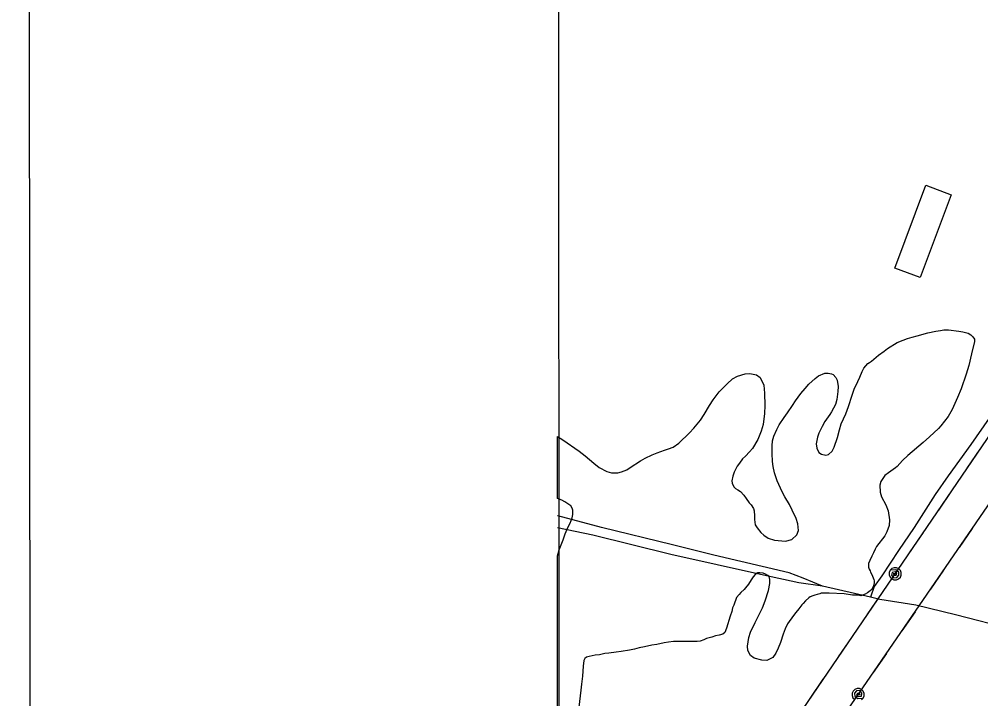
# Model space of a CAD drawing. Extents: x 3297735 to 3335592, y 670436 to 695807.
# Drawn here: x 3301069 to 3302478, y 679392 to 680387 of the extents above; entities that cross this region are included whole.
import ezdxf

# ---------------------------------------------------------------- set-up
doc = ezdxf.new("R2010")
doc.units = 0
for name, color, linetype in [('V-ANNO-SYMB', 7, 'Continuous'), ('V-BLDG-OTLN', 7, 'Continuous'), ('V-GRID-FRAM', 7, 'Continuous'), ('V-SITE-VEGE', 7, 'Continuous'), ('V-TOPO-SHOR', 7, 'Continuous'), ('V-UTIL-LINE', 7, 'Continuous')]:
    doc.layers.add(name, color=color, linetype=linetype)

msp = doc.modelspace()

# ---------------------------------------------------------------- linework, layer by layer
at = {"layer": 'V-ANNO-SYMB'}
msp.add_lwpolyline([(3301092, 671647.5), (3334175.2, 671681.1), (3334151.9, 694597.7), (3301068.7, 694564), (3301092, 671647.5)], dxfattribs=at)
at = {"layer": 'V-BLDG-OTLN'}
msp.add_lwpolyline([(3302351.7, 680023), (3302397.2, 680144.3), (3302434.3, 680130.4), (3302388.9, 680009.3)], close=True, dxfattribs=at)
at = {"layer": 'V-GRID-FRAM'}
msp.add_lwpolyline([(3301851.4, 693996.5), (3333375, 694028.6), (3333401.5, 675844.1), (3301862, 675812)], close=True, dxfattribs=at)
at = {"layer": 'V-SITE-VEGE'}
for p, q in [((3302370.4, 679919.9), (3302377, 679921.8)), ((3302377, 679921.8), (3302384.4, 679923.7)), ((3302384.4, 679923.7), (3302400.1, 679928)), ((3302400.1, 679928), (3302411.6, 679930.8)), ((3302411.6, 679930.8), (3302418.8, 679931.8)), ((3302418.8, 679931.8), (3302423.4, 679932.4)), ((3302423.4, 679932.4), (3302430.6, 679932.4)), ((3302430.6, 679932.4), (3302445.4, 679930.7)), ((3302445.4, 679930.7), (3302451.2, 679929.6)), ((3302451.2, 679929.6), (3302459.4, 679927.6)), ((3302459.4, 679927.6), (3302463.3, 679925.1)), ((3302463.3, 679925.1), (3302466, 679922.4)), ((3302466, 679922.4), (3302468.5, 679918.8)), ((3302341.2, 679905.4), (3302355.3, 679913.9)), ((3302355.3, 679913.9), (3302363.8, 679917.7)), ((3302363.8, 679917.7), (3302370.4, 679919.9)), ((3302468.5, 679915.5), (3302464, 679897.6)), ((3302468.5, 679918.8), (3302468.5, 679915.5)), ((3302317.5, 679886.8), (3302328, 679895.3)), ((3302328, 679895.3), (3302336.3, 679901.3)), ((3302336.3, 679901.3), (3302341.2, 679905.4)), ((3302464, 679897.6), (3302460.1, 679880.3)), ((3302306.2, 679876.4), (3302312, 679883.2)), ((3302312, 679883.2), (3302314.8, 679884.9)), ((3302314.8, 679884.9), (3302317.5, 679886.8)), ((3302460.1, 679880.3), (3302456.2, 679867.7)), ((3302114.1, 679860.9), (3302121.3, 679864.8)), ((3302121.3, 679864.8), (3302132.6, 679868)), ((3302132.6, 679868), (3302139.1, 679868.6)), ((3302139.1, 679868.6), (3302149, 679866.6)), ((3302149, 679866.6), (3302154.2, 679863)), ((3302234.8, 679861.2), (3302240, 679865.5)), ((3302240, 679865.5), (3302249.1, 679869.1)), ((3302249.1, 679869.1), (3302254, 679869.1)), ((3302254, 679869.1), (3302258.7, 679868.2)), ((3302258.7, 679868.2), (3302261.4, 679867.1)), ((3302261.4, 679867.1), (3302265.3, 679863)), ((3302300.4, 679863.5), (3302303.8, 679871.7)), ((3302303.8, 679871.7), (3302306.2, 679876.4)), ((3302456.2, 679867.7), (3302448.8, 679846.3)), ((3302094.3, 679841.8), (3302106.1, 679853.5)), ((3302106.1, 679853.5), (3302114.1, 679860.9)), ((3302154.2, 679863), (3302159.7, 679851.5)), ((3302159.7, 679851.5), (3302160.8, 679839.7)), ((3302220.1, 679846.6), (3302225.9, 679853.2)), ((3302225.9, 679853.2), (3302234.8, 679861.2)), ((3302265.3, 679863), (3302267.2, 679858.9)), ((3302267.2, 679858.9), (3302268.5, 679849.5)), ((3302268.5, 679849.5), (3302268, 679842.1)), ((3302292.1, 679845.9), (3302297.7, 679857.1)), ((3302297.7, 679857.1), (3302300.4, 679863.5)), ((3302085.7, 679830.2), (3302094.3, 679841.8)), ((3302160.8, 679839.7), (3302161, 679821.8)), ((3302206.1, 679828.8), (3302214.1, 679839.5)), ((3302214.1, 679839.5), (3302220.1, 679846.6)), ((3302268, 679842.1), (3302266.5, 679830.6)), ((3302283.8, 679820.4), (3302289.1, 679837.1)), ((3302289.1, 679837.1), (3302292.1, 679845.9)), ((3302448.8, 679846.3), (3302443.5, 679833.4)), ((3302072.5, 679808.8), (3302080.2, 679821.7)), ((3302080.2, 679821.7), (3302085.7, 679830.2)), ((3302161, 679821.8), (3302160.7, 679810.3)), ((3302194.5, 679811.3), (3302201.9, 679821.7)), ((3302201.9, 679821.7), (3302206.1, 679828.8)), ((3302264.6, 679823.2), (3302259.1, 679812.7)), ((3302266.5, 679830.6), (3302264.6, 679823.2)), ((3302443.5, 679833.4), (3302435.8, 679816.1)), ((3302067, 679800.3), (3302072.5, 679808.8)), ((3302160.7, 679810.3), (3302158.7, 679793.8)), ((3302189.8, 679804.1), (3302194.5, 679811.3)), ((3302256.6, 679808.6), (3302249.1, 679798.2)), ((3302259.1, 679812.7), (3302256.6, 679808.6)), ((3302273.3, 679795.1), (3302279.7, 679809.4)), ((3302279.7, 679809.4), (3302283.8, 679820.4)), ((3302435.8, 679816.1), (3302429.7, 679805.7)), ((3302057.3, 679788.5), (3302067, 679800.3)), ((3302158.7, 679793.8), (3302156, 679784.2)), ((3302178.8, 679786.8), (3302182.4, 679793.7)), ((3302182.4, 679793.7), (3302189.8, 679804.1)), ((3302249.1, 679798.2), (3302245.3, 679791.3)), ((3302270.5, 679786.1), (3302273.3, 679795.1)), ((3302429.7, 679805.7), (3302418.9, 679792)), ((3302035, 679766.9), (3302050.7, 679782)), ((3302050.7, 679782), (3302057.3, 679788.5)), ((3302156, 679784.2), (3302151, 679772.1)), ((3302174.6, 679776.7), (3302178.8, 679786.8)), ((3302240.6, 679781.5), (3302238.4, 679775.4)), ((3302245.3, 679791.3), (3302240.6, 679781.5)), ((3302267.5, 679774.8), (3302270.5, 679786.1)), ((3302415.6, 679788.1), (3302402.7, 679776.1)), ((3302418.9, 679792), (3302415.6, 679788.1)), ((3301857.4, 679685.5), (3301857.3, 679776.3)), ((3301857.3, 679776.3), (3301865.2, 679771.8)), ((3301865.2, 679771.8), (3301889.3, 679754.9)), ((3302026.7, 679760.9), (3302035, 679766.9)), ((3302151, 679772.1), (3302143, 679758.9)), ((3302171.8, 679762.7), (3302172.7, 679770.1)), ((3302172.7, 679770.1), (3302174.6, 679776.7)), ((3302238.4, 679775.4), (3302236.7, 679765.5)), ((3302236.7, 679765.5), (3302237.2, 679759.5)), ((3302262.8, 679760.8), (3302267.5, 679774.8)), ((3302393.3, 679767.6), (3302371, 679748.7)), ((3302402.7, 679776.1), (3302393.3, 679767.6)), ((3301889.3, 679754.9), (3301898.1, 679748)), ((3301996.2, 679749.7), (3302003.6, 679752.7)), ((3302003.6, 679752.7), (3302014.1, 679756.2)), ((3302014.1, 679756.2), (3302020.1, 679758.2)), ((3302020.1, 679758.2), (3302026.7, 679760.9)), ((3302138.8, 679754), (3302132.8, 679747.7)), ((3302143, 679758.9), (3302138.8, 679754)), ((3302171.8, 679751.4), (3302171.8, 679762.7)), ((3302172.6, 679739.9), (3302171.8, 679751.4)), ((3302237.2, 679759.5), (3302240.5, 679752.9)), ((3302240.5, 679752.9), (3302244.1, 679750.4)), ((3302254.5, 679750.1), (3302260, 679755)), ((3302260, 679755), (3302262.8, 679760.8)), ((3301898.1, 679748), (3301910.7, 679737.3)), ((3301910.7, 679737.3), (3301918.7, 679731.2)), ((3301963.7, 679731.1), (3301978.9, 679740.7)), ((3301978.9, 679740.7), (3301985.8, 679744.5)), ((3301985.8, 679744.5), (3301996.2, 679749.7)), ((3302124, 679737.5), (3302120.9, 679732.9)), ((3302128.6, 679743.8), (3302124, 679737.5)), ((3302132.8, 679747.7), (3302128.6, 679743.8)), ((3302173.4, 679732.7), (3302172.6, 679739.9)), ((3302244.1, 679750.4), (3302250.4, 679749)), ((3302250.4, 679749), (3302254.5, 679750.1)), ((3302363, 679741.3), (3302355, 679732.5)), ((3302371, 679748.7), (3302363, 679741.3)), ((3301918.7, 679731.2), (3301929.9, 679725.4)), ((3301929.9, 679725.4), (3301936.5, 679723.2)), ((3301936.5, 679723.2), (3301945.9, 679723.2)), ((3301945.9, 679723.2), (3301951.4, 679724.5)), ((3301951.4, 679724.5), (3301959.1, 679727.8)), ((3301959.1, 679727.8), (3301963.7, 679731.1)), ((3302116.2, 679724.4), (3302114.3, 679718.6)), ((3302120.9, 679732.9), (3302116.2, 679724.4)), ((3302175.3, 679723.4), (3302173.4, 679732.7)), ((3302176.4, 679720.4), (3302175.3, 679723.4)), ((3302342.4, 679723.2), (3302337.1, 679719.1)), ((3302352.8, 679730.6), (3302342.4, 679723.2)), ((3302355, 679732.5), (3302352.8, 679730.6)), ((3302114.3, 679718.6), (3302112.9, 679711.5)), ((3302112.9, 679711.5), (3302113.4, 679708.2)), ((3302179.4, 679711.3), (3302176.4, 679720.4)), ((3302186.5, 679695.3), (3302179.4, 679711.3)), ((3302331.3, 679710.6), (3302329.7, 679705.1)), ((3302337.1, 679719.1), (3302331.3, 679710.6)), ((3302113.4, 679708.2), (3302115.6, 679702.9)), ((3302115.6, 679702.9), (3302118.4, 679700.2)), ((3302118.4, 679700.2), (3302121.9, 679698.2)), ((3302121.9, 679698.2), (3302125.5, 679696)), ((3302125.5, 679696), (3302130.4, 679690.3)), ((3302190.3, 679688.2), (3302186.5, 679695.3)), ((3302329.7, 679705.1), (3302330.2, 679694.9)), ((3302330.2, 679694.9), (3302332.4, 679688.1)), ((3301863.9, 679683), (3301857.4, 679685.5)), ((3301868, 679680.8), (3301863.9, 679683)), ((3301876.8, 679675), (3301868, 679680.8)), ((3302130.4, 679690.3), (3302134, 679685.6)), ((3302134, 679685.6), (3302138.1, 679679.2)), ((3302197.2, 679676.9), (3302190.3, 679688.2)), ((3302332.4, 679688.1), (3302338.7, 679676.2)), ((3301878.7, 679671.7), (3301876.8, 679675)), ((3301879.8, 679668.4), (3301878.7, 679671.7)), ((3301880, 679662.1), (3301879.8, 679668.4)), ((3302138.1, 679679.2), (3302141.4, 679676.2)), ((3302141.4, 679676.2), (3302144.4, 679671)), ((3302144.4, 679671), (3302145.5, 679667.7)), ((3302145.5, 679667.7), (3302146.3, 679660.3)), ((3302201.5, 679668.6), (3302197.2, 679676.9)), ((3302207, 679656.5), (3302201.5, 679668.6)), ((3302338.7, 679676.2), (3302342.2, 679667.7)), ((3302342.2, 679667.7), (3302344.1, 679654.2)), ((3301875.9, 679649.7), (3301878.9, 679657.4)), ((3301878.9, 679657.4), (3301880, 679662.1)), ((3302146.3, 679660.3), (3302146.3, 679654.8)), ((3302146.3, 679654.8), (3302147.3, 679647.3)), ((3302209.7, 679648.8), (3302207, 679656.5)), ((3302344.1, 679654.2), (3302343.5, 679646.3)), ((3301868.7, 679633.8), (3301873.1, 679644)), ((3301873.1, 679644), (3301875.9, 679649.7)), ((3302147.3, 679647.3), (3302149.8, 679642.7)), ((3302149.8, 679642.7), (3302155.3, 679636.1)), ((3302208.3, 679632.3), (3302210.8, 679638.7)), ((3302210.8, 679638.7), (3302209.7, 679648.8)), ((3302343.5, 679646.3), (3302340.2, 679636.7)), ((3301860.1, 679610.5), (3301865.6, 679625.3)), ((3301865.6, 679625.3), (3301868.7, 679633.8)), ((3302155.3, 679636.1), (3302159.7, 679631.9)), ((3302159.7, 679631.9), (3302166, 679627.8)), ((3302166, 679627.8), (3302175.3, 679624.7)), ((3302175.3, 679624.7), (3302191.5, 679623.3)), ((3302191.5, 679623.3), (3302200.6, 679625.5)), ((3302200.6, 679625.5), (3302208.3, 679632.3)), ((3302336.9, 679631.2), (3302324.8, 679615.3)), ((3302340.2, 679636.7), (3302336.9, 679631.2)), ((3301857.4, 679601.6), (3301860.1, 679610.5)), ((3302322.8, 679611.7), (3302320.3, 679605.9)), ((3302324.8, 679615.3), (3302322.8, 679611.7)), ((3301857.7, 679144.1), (3301857.4, 679601.6)), ((3302317.9, 679601.3), (3302315.1, 679594.7)), ((3302320.3, 679605.9), (3302317.9, 679601.3)), ((3302313.2, 679590.6), (3302312.9, 679585.1)), ((3302312.9, 679585.1), (3302314, 679582.3)), ((3302315.1, 679594.7), (3302313.2, 679590.6)), ((3302314, 679582.3), (3302315.6, 679579.6)), ((3302144.1, 679571), (3302141.4, 679566.8)), ((3302147.1, 679574.5), (3302144.1, 679571)), ((3302151, 679577), (3302147.1, 679574.5)), ((3302153.7, 679577), (3302151, 679577)), ((3302159, 679576.1), (3302153.7, 679577)), ((3302162.3, 679575), (3302159, 679576.1)), ((3302165.8, 679573.1), (3302162.3, 679575)), ((3302167.5, 679571.4), (3302165.8, 679573.1)), ((3302168.8, 679567), (3302167.5, 679571.4)), ((3302315.6, 679579.6), (3302316.1, 679577.6)), ((3302316.1, 679577.6), (3302317.8, 679574.6)), ((3302317.8, 679574.6), (3302320.8, 679567.2)), ((3302133.1, 679554.8), (3302131.1, 679552.6)), ((3302137.5, 679560.3), (3302133.1, 679554.8)), ((3302141.4, 679566.8), (3302137.5, 679560.3)), ((3302166.6, 679551.1), (3302168.5, 679561)), ((3302168.5, 679561), (3302168.8, 679567)), ((3302320.5, 679557.8), (3302318, 679552.6)), ((3302321.3, 679562), (3302320.5, 679557.8)), ((3302320.8, 679567.2), (3302321.3, 679565.3)), ((3302321.3, 679565.3), (3302321.3, 679562)), ((3302119.9, 679540.8), (3302115.7, 679529.3)), ((3302123.4, 679545.2), (3302119.9, 679540.8)), ((3302126.2, 679547.9), (3302123.4, 679545.2)), ((3302131.1, 679552.6), (3302126.2, 679547.9)), ((3302161.9, 679535.7), (3302166.6, 679551.1)), ((3302225.6, 679540.2), (3302221, 679535.6)), ((3302227.8, 679541.6), (3302225.6, 679540.2)), ((3302231.7, 679543.2), (3302227.8, 679541.6)), ((3302234.4, 679544.1), (3302231.7, 679543.2)), ((3302237.7, 679544.9), (3302234.4, 679544.1)), ((3302239.7, 679545.7), (3302237.7, 679544.9)), ((3302241.9, 679546.2), (3302239.7, 679545.7)), ((3302243.8, 679547.1), (3302241.9, 679546.2)), ((3302255.6, 679547), (3302243.8, 679547.1)), ((3302277.3, 679545.9), (3302255.6, 679547)), ((3302289.7, 679544.2), (3302277.3, 679545.9)), ((3302297.4, 679543.9), (3302289.7, 679544.2)), ((3302302, 679543.3), (3302297.4, 679543.9)), ((3302308.4, 679545.5), (3302302, 679543.3)), ((3302311.9, 679547.4), (3302308.4, 679545.5)), ((3302315.8, 679550.4), (3302311.9, 679547.4)), ((3302318, 679552.6), (3302315.8, 679550.4)), ((3302114, 679525.4), (3302112.9, 679520.2)), ((3302115.7, 679529.3), (3302114, 679525.4)), ((3302151.6, 679512.7), (3302158, 679525.6)), ((3302158, 679525.6), (3302161.9, 679535.7)), ((3302215.5, 679530.1), (3302211.3, 679524.3)), ((3302217.4, 679531.7), (3302215.5, 679530.1)), ((3302221, 679535.6), (3302217.4, 679531.7)), ((3302110.2, 679513.6), (3302104.9, 679495.8)), ((3302112.9, 679520.2), (3302110.2, 679513.6)), ((3302147, 679503.9), (3302151.6, 679512.7)), ((3302203.3, 679514.2), (3302194.5, 679502.1)), ((3302206.9, 679518.9), (3302203.3, 679514.2)), ((3302211.3, 679524.3), (3302206.9, 679518.9)), ((3302140.3, 679490.2), (3302147, 679503.9)), ((3302194.5, 679502.1), (3302190.9, 679494.7)), ((3302088.9, 679484.5), (3302083.7, 679482.6)), ((3302094.4, 679485.6), (3302088.9, 679484.5)), ((3302099.6, 679487), (3302094.4, 679485.6)), ((3302102.7, 679489.7), (3302099.6, 679487)), ((3302104.9, 679495.8), (3302102.7, 679489.7)), ((3302137.6, 679482.2), (3302140.3, 679490.2)), ((3302188.1, 679487), (3302184, 679474.7)), ((3302190.9, 679494.7), (3302188.1, 679487)), ((3301995.7, 679471.1), (3301984.7, 679468.3)), ((3302003.2, 679472.1), (3301995.7, 679471.1)), ((3302013.6, 679474.3), (3302003.2, 679472.1)), ((3302020.2, 679475.4), (3302013.6, 679474.3)), ((3302027.3, 679476.2), (3302020.2, 679475.4)), ((3302062.2, 679476.1), (3302027.3, 679476.2)), ((3302066.4, 679476.9), (3302062.2, 679476.1)), ((3302071.9, 679478.8), (3302066.4, 679476.9)), ((3302075.7, 679480.5), (3302071.9, 679478.8)), ((3302083.7, 679482.6), (3302075.7, 679480.5)), ((3302135.6, 679469.6), (3302137.6, 679482.2)), ((3302136.4, 679463), (3302135.6, 679469.6)), ((3302184, 679474.7), (3302180.7, 679466.4)), ((3301912.4, 679456.2), (3301903.9, 679454.5)), ((3301918.8, 679457), (3301912.4, 679456.2)), ((3301926.7, 679458.6), (3301918.8, 679457)), ((3301932.8, 679459.1), (3301926.7, 679458.6)), ((3301943.2, 679460.5), (3301932.8, 679459.1)), ((3301950.9, 679461.6), (3301943.2, 679460.5)), ((3301963, 679463.5), (3301950.9, 679461.6)), ((3301970.4, 679465.1), (3301963, 679463.5)), ((3301977.3, 679467), (3301970.4, 679465.1)), ((3301984.7, 679468.3), (3301977.3, 679467)), ((3302140.2, 679455.6), (3302136.4, 679463)), ((3302145.4, 679451.7), (3302140.2, 679455.6)), ((3302177.3, 679459), (3302173.2, 679453)), ((3302180.7, 679466.4), (3302177.3, 679459)), ((3301896.2, 679448.5), (3301894.8, 679440.3)), ((3301897.3, 679451.5), (3301896.2, 679448.5)), ((3301900.1, 679453.5), (3301897.3, 679451.5)), ((3301903.9, 679454.5), (3301900.1, 679453.5)), ((3302156.7, 679448.9), (3302145.4, 679451.7)), ((3302164.4, 679448.6), (3302156.7, 679448.9)), ((3302173.2, 679453), (3302164.4, 679448.6)), ((3301894.8, 679440.3), (3301894.2, 679425.4)), ((3301892.5, 679413.9), (3301891.4, 679404.8)), ((3301894.2, 679425.4), (3301892.5, 679413.9)), ((3301891.4, 679404.8), (3301888.6, 679380.1))]:
    msp.add_line(p, q, dxfattribs=at)
at = {"layer": 'V-TOPO-SHOR'}
for points in [[(3302557.9, 679901.9), (3302548.1, 679890.9), (3302528.1, 679860.9), (3302513.7, 679838.5), (3302490.2, 679803.5), (3302463.1, 679764.6), (3302429.8, 679719), (3302410.7, 679691.4), (3302380.1, 679643.3), (3302357.2, 679609.3), (3302332.7, 679572.5), (3302321.3, 679556.9), (3302315.9, 679541.2)], [(3302245.5, 679557.4), (3302217.5, 679568.9), (3302197, 679576.8), (3302086.7, 679602.8), (3302025.8, 679617.6), (3301921.7, 679643.4), (3301858.1, 679660.4), (3301857.4, 679660.4)], [(3303034.5, 679384.9), (3302978.3, 679393.4), (3302910.5, 679406.3), (3302764.6, 679441.8), (3302641.3, 679466), (3302524.2, 679494.1), (3302440.7, 679515.5), (3302382.5, 679529.6), (3302329.7, 679538), (3302315.9, 679541.2), (3302245.5, 679557.4), (3302211.2, 679562.1), (3302159.1, 679573.3), (3302023.5, 679603.9), (3301909.2, 679632), (3301857.4, 679642.9)]]:
    msp.add_lwpolyline(points, dxfattribs=at)
at = {"layer": 'V-UTIL-LINE'}
for points in [[(3301860.2, 678854.6), (3302749.5, 680157.2), (3303450, 681122.8), (3303793.6, 681594.8), (3304457.9, 682546.7), (3304818.3, 683067.2), (3305153.9, 683550.9), (3305511.9, 684225.7)], [(3301860.2, 678741.7), (3302100.2, 679110.9), (3302802.9, 680133.1), (3303205.2, 680650.4), (3303503.6, 681086.2), (3303865.1, 681573.6), (3304514.5, 682538.1), (3304859.7, 683021.7), (3305210.5, 683522.6), (3305573.3, 684207.4)], [(3302457.8, 679729.9), (3302477, 679757.9)], [(3302416.1, 679668.8), (3302435.2, 679696.8)], [(3302465.1, 679641.7), (3302445.8, 679613.7)], [(3302374.3, 679607.6), (3302393.5, 679635.7)], [(3302352.3, 679575.4), (3302349.5, 679575.4), (3302350.8, 679573.5), (3302353.5, 679573.6), (3302354.9, 679576.2), (3302352.2, 679578.2), (3302347.6, 679577.5), (3302346.9, 679573.3), (3302350, 679569.6), (3302354.5, 679570.2), (3302357.8, 679573.2), (3302357.4, 679578), (3302353, 679581.4), (3302344.9, 679580.5), (3302343.5, 679577.3), (3302343.5, 679573.8), (3302344.8, 679570.5), (3302347.3, 679568), (3302350.5, 679566.6), (3302354, 679566.6), (3302357.3, 679567.9), (3302359.8, 679570.4), (3302361.1, 679573.6), (3302361.2, 679577.1), (3302359.9, 679580.4), (3302357.4, 679582.9), (3302354.2, 679584.2), (3302350.7, 679584.3), (3302347.4, 679583), (3302344.9, 679580.5)], [(3302423.2, 679580.7), (3302403.9, 679552.7)], [(3302311.2, 679515.1), (3302330.3, 679543.2)], [(3302381.3, 679519.7), (3302362, 679491.7)], [(3302269.4, 679454), (3302288.6, 679482.1)], [(3302339.3, 679458.8), (3302320.1, 679430.7)], [(3302227.7, 679392.9), (3302246.9, 679421)], [(3302298, 679398.6), (3302300.9, 679398.6), (3302299.5, 679400.5), (3302296.8, 679400.4), (3302295.4, 679397.9), (3302298.1, 679395.8), (3302302.7, 679396.5), (3302303.5, 679400.7), (3302300.3, 679404.5), (3302295.8, 679403.9), (3302292.5, 679400.8), (3302293, 679396), (3302297.3, 679392.6), (3302305.4, 679393.5), (3302306.8, 679396.7), (3302306.8, 679400.2), (3302305.5, 679403.5), (3302303.1, 679406), (3302299.9, 679407.4), (3302296.4, 679407.5), (3302293.1, 679406.2), (3302290.6, 679403.7), (3302289.2, 679400.5), (3302289.1, 679397), (3302290.4, 679393.7), (3302292.9, 679391.2)], [(3302302.9, 679391.1), (3302305.4, 679393.5)]]:
    msp.add_lwpolyline(points, dxfattribs=at)

doc.saveas('drawing.dxf')
